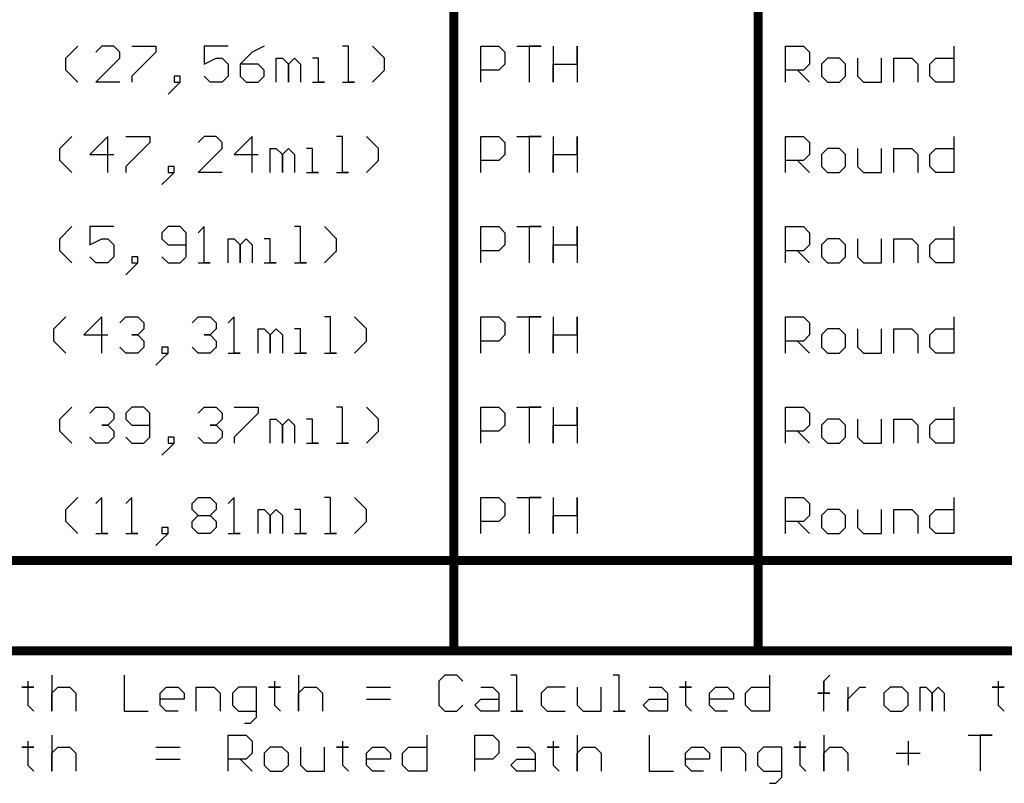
# Model space of a CAD drawing. Header units: millimetres. Extents: x 138 to 555, y 26 to 334.
# Tile 698 of 713: x 426 to 468, y 122 to 154. Entities that reach past the tile are written whole.
import ezdxf

# ---------------------------------------------------------------- set-up
doc = ezdxf.new("R2010")
doc.units = ezdxf.units.MM
doc.layers.add('DrillDrawing', color=1, linetype='Continuous')

msp = doc.modelspace()

# ---------------------------------------------------------------- linework, layer by layer
at = {"layer": 'DrillDrawing'}
for p, q in [((428.181, 152.622), (428.688, 153.13)), ((429.704, 153.13), (429.45, 152.876)), ((430.212, 153.13), (429.704, 153.13)), ((430.466, 152.876), (430.212, 153.13)), ((430.974, 153.13), (431.989, 153.13)), ((431.989, 153.13), (431.989, 152.876)), ((435.036, 153.13), (434.021, 153.13)), ((434.021, 153.13), (434.021, 152.368)), ((436.56, 153.13), (436.052, 152.876)), ((440.115, 153.13), (439.861, 153.13)), ((440.115, 151.607), (440.115, 153.13)), ((441.638, 152.622), (441.13, 153.13)), ((445.702, 151.607), (445.702, 153.13)), ((445.702, 153.13), (446.464, 153.13)), ((446.464, 153.13), (446.717, 152.876)), ((447.225, 153.13), (448.241, 153.13)), ((448.241, 153.13), (447.733, 153.13)), ((447.733, 153.13), (447.733, 151.607)), ((448.749, 153.13), (448.749, 151.607)), ((449.765, 152.368), (449.765, 153.13)), ((449.765, 153.13), (449.765, 151.607)), ((458.551, 151.607), (458.551, 153.13)), ((458.551, 153.13), (459.313, 153.13)), ((459.313, 153.13), (459.567, 152.876)), ((465.661, 153.13), (465.661, 151.607)), ((428.181, 152.114), (428.181, 152.622)), ((429.45, 151.607), (430.466, 152.622)), ((430.466, 152.622), (430.466, 152.876)), ((431.989, 152.876), (430.974, 151.86)), ((434.021, 152.368), (434.529, 152.622)), ((434.529, 152.622), (434.782, 152.622)), ((434.782, 152.622), (435.036, 152.368)), ((436.052, 152.876), (435.544, 152.368)), ((437.068, 151.607), (437.068, 152.622)), ((437.068, 152.622), (437.322, 152.622)), ((437.322, 152.622), (437.576, 152.368)), ((437.576, 152.368), (437.829, 152.622)), ((437.829, 152.622), (438.083, 152.368)), ((438.845, 152.622), (438.591, 152.622)), ((438.845, 151.607), (438.845, 152.622)), ((441.638, 152.114), (441.638, 152.622)), ((446.717, 152.876), (446.717, 152.368)), ((459.567, 152.876), (459.567, 152.368)), ((460.328, 152.622), (460.075, 152.368)), ((460.836, 152.622), (460.328, 152.622)), ((461.09, 152.368), (460.836, 152.622)), ((461.598, 152.622), (461.598, 151.86)), ((462.614, 151.607), (462.614, 152.622)), ((463.122, 151.607), (463.122, 152.622)), ((463.122, 152.622), (463.883, 152.622)), ((463.883, 152.622), (464.137, 152.368)), ((464.645, 152.368), (464.899, 152.622)), ((464.899, 152.622), (465.661, 152.622)), ((428.688, 151.607), (428.181, 152.114)), ((435.036, 152.368), (435.036, 151.86)), ((435.544, 152.368), (435.544, 151.86)), ((436.306, 152.368), (435.544, 152.368)), ((436.56, 152.114), (436.306, 152.368)), ((436.56, 151.86), (436.56, 152.114)), ((437.576, 152.368), (437.576, 151.607)), ((437.576, 151.607), (437.576, 152.368)), ((438.083, 152.368), (438.083, 151.607)), ((441.13, 151.607), (441.638, 152.114)), ((446.464, 152.114), (445.702, 152.114)), ((446.717, 152.368), (446.464, 152.114)), ((448.749, 151.607), (448.749, 152.368)), ((448.749, 152.368), (449.765, 152.368)), ((459.313, 152.114), (458.551, 152.114)), ((459.059, 152.114), (459.567, 151.607)), ((459.567, 152.368), (459.313, 152.114)), ((460.075, 152.368), (460.075, 151.86)), ((461.09, 151.86), (461.09, 152.368)), ((464.137, 152.368), (464.137, 151.607)), ((464.645, 151.86), (464.645, 152.368)), ((430.974, 151.86), (430.974, 151.607)), ((433.005, 151.86), (432.751, 151.86)), ((432.751, 151.86), (432.751, 151.607)), ((433.005, 151.607), (433.005, 151.86)), ((434.275, 151.607), (434.021, 151.86)), ((435.036, 151.86), (434.782, 151.607)), ((435.544, 151.86), (435.798, 151.607)), ((436.306, 151.607), (436.56, 151.86)), ((460.075, 151.86), (460.328, 151.607)), ((460.836, 151.607), (461.09, 151.86)), ((461.598, 151.86), (461.852, 151.607)), ((464.899, 151.607), (464.645, 151.86)), ((430.466, 151.607), (429.45, 151.607)), ((432.751, 151.353), (432.497, 151.099)), ((432.751, 151.353), (433.005, 151.607)), ((432.751, 151.607), (433.005, 151.607)), ((433.005, 151.607), (432.751, 151.353)), ((434.782, 151.607), (434.275, 151.607)), ((435.798, 151.607), (436.306, 151.607)), ((438.591, 151.607), (439.099, 151.607)), ((439.099, 151.607), (438.845, 151.607)), ((439.861, 151.607), (440.369, 151.607)), ((440.369, 151.607), (440.115, 151.607)), ((460.328, 151.607), (460.836, 151.607)), ((461.852, 151.607), (462.614, 151.607)), ((465.661, 151.607), (464.899, 151.607)), ((427.927, 148.812), (428.435, 149.32)), ((429.958, 149.32), (429.196, 148.558)), ((429.958, 147.797), (429.958, 149.32)), ((430.72, 149.32), (431.735, 149.32)), ((431.735, 149.32), (431.735, 149.066)), ((434.021, 149.32), (433.767, 149.066)), ((434.529, 149.32), (434.021, 149.32)), ((434.782, 149.066), (434.529, 149.32)), ((436.052, 149.32), (435.29, 148.558)), ((436.052, 147.797), (436.052, 149.32)), ((439.861, 149.32), (439.607, 149.32)), ((439.861, 147.797), (439.861, 149.32)), ((441.384, 148.812), (440.876, 149.32)), ((445.702, 147.797), (445.702, 149.32)), ((445.702, 149.32), (446.464, 149.32)), ((446.464, 149.32), (446.717, 149.066)), ((447.225, 149.32), (448.241, 149.32)), ((448.241, 149.32), (447.733, 149.32)), ((447.733, 149.32), (447.733, 147.797)), ((448.749, 149.32), (448.749, 147.797)), ((449.765, 148.558), (449.765, 149.32)), ((449.765, 149.32), (449.765, 147.797)), ((458.551, 147.797), (458.551, 149.32)), ((458.551, 149.32), (459.313, 149.32)), ((459.313, 149.32), (459.567, 149.066)), ((465.661, 149.32), (465.661, 147.797)), ((427.927, 148.304), (427.927, 148.812)), ((431.735, 149.066), (430.72, 148.05)), ((433.767, 147.797), (434.782, 148.812)), ((434.782, 148.812), (434.782, 149.066)), ((436.814, 147.797), (436.814, 148.812)), ((436.814, 148.812), (437.068, 148.812)), ((437.068, 148.812), (437.322, 148.558)), ((437.322, 148.558), (437.576, 148.812)), ((437.576, 148.812), (437.829, 148.558)), ((438.591, 148.812), (438.337, 148.812)), ((438.591, 147.797), (438.591, 148.812)), ((441.384, 148.304), (441.384, 148.812)), ((446.717, 149.066), (446.717, 148.558)), ((459.567, 149.066), (459.567, 148.558)), ((460.328, 148.812), (460.075, 148.558)), ((460.836, 148.812), (460.328, 148.812)), ((461.09, 148.558), (460.836, 148.812)), ((461.598, 148.812), (461.598, 148.05)), ((462.614, 147.797), (462.614, 148.812)), ((463.122, 147.797), (463.122, 148.812)), ((463.122, 148.812), (463.883, 148.812)), ((463.883, 148.812), (464.137, 148.558)), ((464.645, 148.558), (464.899, 148.812)), ((464.899, 148.812), (465.661, 148.812)), ((429.196, 148.558), (430.212, 148.558)), ((435.29, 148.558), (436.306, 148.558)), ((437.322, 148.558), (437.322, 147.797)), ((437.322, 147.797), (437.322, 148.558)), ((437.829, 148.558), (437.829, 147.797)), ((446.717, 148.558), (446.464, 148.304)), ((448.749, 147.797), (448.749, 148.558)), ((448.749, 148.558), (449.765, 148.558)), ((459.567, 148.558), (459.313, 148.304)), ((460.075, 148.558), (460.075, 148.05)), ((461.09, 148.05), (461.09, 148.558)), ((464.137, 148.558), (464.137, 147.797)), ((464.645, 148.05), (464.645, 148.558)), ((428.435, 147.797), (427.927, 148.304)), ((430.72, 148.05), (430.72, 147.797)), ((432.751, 148.05), (432.497, 148.05)), ((432.497, 148.05), (432.497, 147.797)), ((432.751, 147.797), (432.751, 148.05)), ((440.876, 147.797), (441.384, 148.304)), ((446.464, 148.304), (445.702, 148.304)), ((459.313, 148.304), (458.551, 148.304)), ((459.059, 148.304), (459.567, 147.797)), ((460.075, 148.05), (460.328, 147.797)), ((460.836, 147.797), (461.09, 148.05)), ((461.598, 148.05), (461.852, 147.797)), ((464.899, 147.797), (464.645, 148.05)), ((432.497, 147.543), (432.243, 147.289)), ((432.497, 147.543), (432.751, 147.797)), ((432.497, 147.797), (432.751, 147.797)), ((432.751, 147.797), (432.497, 147.543)), ((434.782, 147.797), (433.767, 147.797)), ((438.337, 147.797), (438.845, 147.797)), ((438.845, 147.797), (438.591, 147.797)), ((439.607, 147.797), (440.115, 147.797)), ((440.115, 147.797), (439.861, 147.797)), ((460.328, 147.797), (460.836, 147.797)), ((461.852, 147.797), (462.614, 147.797)), ((465.661, 147.797), (464.899, 147.797)), ((427.927, 145.002), (428.435, 145.51)), ((430.212, 145.51), (429.196, 145.51)), ((429.196, 145.51), (429.196, 144.748)), ((432.497, 145.51), (432.243, 145.256)), ((433.005, 145.51), (432.497, 145.51)), ((433.259, 145.256), (433.005, 145.51)), ((434.021, 145.51), (433.767, 145.256)), ((434.021, 143.987), (434.021, 145.51)), ((438.083, 145.51), (437.829, 145.51)), ((438.083, 143.987), (438.083, 145.51)), ((439.607, 145.002), (439.099, 145.51)), ((445.702, 143.987), (445.702, 145.51)), ((445.702, 145.51), (446.464, 145.51)), ((446.464, 145.51), (446.717, 145.256)), ((447.225, 145.51), (448.241, 145.51)), ((448.241, 145.51), (447.733, 145.51)), ((447.733, 145.51), (447.733, 143.987)), ((448.749, 145.51), (448.749, 143.987)), ((449.765, 144.748), (449.765, 145.51)), ((449.765, 145.51), (449.765, 143.987)), ((458.551, 143.987), (458.551, 145.51)), ((458.551, 145.51), (459.313, 145.51)), ((459.313, 145.51), (459.567, 145.256)), ((465.661, 145.51), (465.661, 143.987)), ((432.243, 145.256), (432.243, 145.002)), ((433.259, 144.24), (433.259, 145.256)), ((446.717, 145.256), (446.717, 144.748)), ((459.567, 145.256), (459.567, 144.748)), ((427.927, 144.494), (427.927, 145.002)), ((429.196, 144.748), (429.704, 145.002)), ((429.704, 145.002), (429.958, 145.002)), ((429.958, 145.002), (430.212, 144.748)), ((430.212, 144.748), (430.212, 144.24)), ((432.243, 145.002), (432.497, 144.748)), ((432.497, 144.748), (433.259, 144.748)), ((435.036, 143.987), (435.036, 145.002)), ((435.036, 145.002), (435.29, 145.002)), ((435.29, 145.002), (435.544, 144.748)), ((435.544, 144.748), (435.798, 145.002)), ((435.544, 144.748), (435.544, 143.987)), ((435.544, 143.987), (435.544, 144.748)), ((435.798, 145.002), (436.052, 144.748)), ((436.052, 144.748), (436.052, 143.987)), ((436.814, 145.002), (436.56, 145.002)), ((436.814, 143.987), (436.814, 145.002)), ((439.607, 144.494), (439.607, 145.002)), ((446.717, 144.748), (446.464, 144.494)), ((448.749, 143.987), (448.749, 144.748)), ((448.749, 144.748), (449.765, 144.748)), ((459.567, 144.748), (459.313, 144.494)), ((460.328, 145.002), (460.075, 144.748)), ((460.075, 144.748), (460.075, 144.24)), ((460.836, 145.002), (460.328, 145.002)), ((461.09, 144.748), (460.836, 145.002)), ((461.09, 144.24), (461.09, 144.748)), ((461.598, 145.002), (461.598, 144.24)), ((462.614, 143.987), (462.614, 145.002)), ((463.122, 143.987), (463.122, 145.002)), ((463.122, 145.002), (463.883, 145.002)), ((463.883, 145.002), (464.137, 144.748)), ((464.137, 144.748), (464.137, 143.987)), ((464.645, 144.748), (464.899, 145.002)), ((464.645, 144.24), (464.645, 144.748)), ((464.899, 145.002), (465.661, 145.002)), ((428.435, 143.987), (427.927, 144.494)), ((429.45, 143.987), (429.196, 144.24)), ((430.212, 144.24), (429.958, 143.987)), ((431.228, 144.24), (430.974, 144.24)), ((430.974, 144.24), (430.974, 143.987)), ((431.228, 143.987), (431.228, 144.24)), ((432.243, 144.24), (432.497, 143.987)), ((433.005, 143.987), (433.259, 144.24)), ((439.099, 143.987), (439.607, 144.494)), ((446.464, 144.494), (445.702, 144.494)), ((459.313, 144.494), (458.551, 144.494)), ((459.059, 144.494), (459.567, 143.987)), ((460.075, 144.24), (460.328, 143.987)), ((460.836, 143.987), (461.09, 144.24)), ((461.598, 144.24), (461.852, 143.987)), ((464.899, 143.987), (464.645, 144.24)), ((429.958, 143.987), (429.45, 143.987)), ((430.974, 143.733), (431.228, 143.987)), ((430.974, 143.987), (431.228, 143.987)), ((431.228, 143.987), (430.974, 143.733)), ((432.497, 143.987), (433.005, 143.987)), ((433.767, 143.987), (434.275, 143.987)), ((434.275, 143.987), (434.021, 143.987)), ((436.56, 143.987), (437.068, 143.987)), ((437.068, 143.987), (436.814, 143.987)), ((437.829, 143.987), (438.337, 143.987)), ((438.337, 143.987), (438.083, 143.987)), ((460.328, 143.987), (460.836, 143.987)), ((461.852, 143.987), (462.614, 143.987)), ((465.661, 143.987), (464.899, 143.987)), ((430.974, 143.733), (430.72, 143.479)), ((427.673, 141.192), (428.181, 141.7)), ((429.704, 141.7), (428.942, 140.938)), ((429.704, 140.177), (429.704, 141.7)), ((430.466, 141.446), (430.72, 141.7)), ((430.72, 141.7), (431.228, 141.7)), ((431.228, 141.7), (431.482, 141.446)), ((433.513, 141.446), (433.767, 141.7)), ((433.767, 141.7), (434.275, 141.7)), ((434.275, 141.7), (434.529, 141.446)), ((435.29, 141.7), (435.036, 141.446)), ((435.29, 140.177), (435.29, 141.7)), ((439.353, 141.7), (439.099, 141.7)), ((439.353, 140.177), (439.353, 141.7)), ((440.876, 141.192), (440.369, 141.7)), ((445.702, 140.177), (445.702, 141.7)), ((445.702, 141.7), (446.464, 141.7)), ((446.464, 141.7), (446.717, 141.446)), ((447.225, 141.7), (448.241, 141.7)), ((448.241, 141.7), (447.733, 141.7)), ((447.733, 141.7), (447.733, 140.177)), ((448.749, 141.7), (448.749, 140.177)), ((449.765, 140.938), (449.765, 141.7)), ((449.765, 141.7), (449.765, 140.177)), ((458.551, 140.177), (458.551, 141.7)), ((458.551, 141.7), (459.313, 141.7)), ((459.313, 141.7), (459.567, 141.446)), ((465.661, 141.7), (465.661, 140.177)), ((431.482, 141.446), (431.482, 141.192)), ((434.529, 141.446), (434.529, 141.192)), ((446.717, 141.446), (446.717, 140.938)), ((459.567, 141.446), (459.567, 140.938)), ((427.673, 140.684), (427.673, 141.192)), ((428.942, 140.938), (429.958, 140.938)), ((431.228, 140.938), (430.974, 140.938)), ((430.974, 140.938), (431.228, 140.938)), ((431.482, 141.192), (431.228, 140.938)), ((431.228, 140.938), (431.482, 140.684)), ((434.275, 140.938), (434.021, 140.938)), ((434.021, 140.938), (434.275, 140.938)), ((434.529, 141.192), (434.275, 140.938)), ((434.275, 140.938), (434.529, 140.684)), ((436.306, 140.177), (436.306, 141.192)), ((436.306, 141.192), (436.56, 141.192)), ((436.56, 141.192), (436.814, 140.938)), ((436.814, 140.938), (437.068, 141.192)), ((436.814, 140.938), (436.814, 140.177)), ((436.814, 140.177), (436.814, 140.938)), ((437.068, 141.192), (437.322, 140.938)), ((437.322, 140.938), (437.322, 140.177)), ((438.083, 141.192), (437.829, 141.192)), ((438.083, 140.177), (438.083, 141.192)), ((440.876, 140.684), (440.876, 141.192)), ((446.717, 140.938), (446.464, 140.684)), ((448.749, 140.177), (448.749, 140.938)), ((448.749, 140.938), (449.765, 140.938)), ((459.567, 140.938), (459.313, 140.684)), ((460.328, 141.192), (460.075, 140.938)), ((460.075, 140.938), (460.075, 140.43)), ((460.836, 141.192), (460.328, 141.192)), ((461.09, 140.938), (460.836, 141.192)), ((461.09, 140.43), (461.09, 140.938)), ((461.598, 141.192), (461.598, 140.43)), ((462.614, 140.177), (462.614, 141.192)), ((463.122, 140.177), (463.122, 141.192)), ((463.122, 141.192), (463.883, 141.192)), ((463.883, 141.192), (464.137, 140.938)), ((464.137, 140.938), (464.137, 140.177)), ((464.645, 140.938), (464.899, 141.192)), ((464.645, 140.43), (464.645, 140.938)), ((464.899, 141.192), (465.661, 141.192)), ((428.181, 140.177), (427.673, 140.684)), ((431.482, 140.684), (431.482, 140.43)), ((434.529, 140.684), (434.529, 140.43)), ((440.369, 140.177), (440.876, 140.684)), ((446.464, 140.684), (445.702, 140.684)), ((459.313, 140.684), (458.551, 140.684)), ((459.059, 140.684), (459.567, 140.177)), ((430.72, 140.177), (430.466, 140.43)), ((431.228, 140.177), (430.72, 140.177)), ((431.482, 140.43), (431.228, 140.177)), ((432.497, 140.43), (432.243, 140.43)), ((432.243, 140.43), (432.243, 140.177)), ((432.243, 139.923), (432.497, 140.177)), ((432.243, 140.177), (432.497, 140.177)), ((432.497, 140.177), (432.243, 139.923)), ((432.497, 140.177), (432.497, 140.43)), ((433.767, 140.177), (433.513, 140.43)), ((434.275, 140.177), (433.767, 140.177)), ((434.529, 140.43), (434.275, 140.177)), ((435.036, 140.177), (435.544, 140.177)), ((435.544, 140.177), (435.29, 140.177)), ((437.829, 140.177), (438.337, 140.177)), ((438.337, 140.177), (438.083, 140.177)), ((439.099, 140.177), (439.607, 140.177)), ((439.607, 140.177), (439.353, 140.177)), ((460.075, 140.43), (460.328, 140.177)), ((460.328, 140.177), (460.836, 140.177)), ((460.836, 140.177), (461.09, 140.43)), ((461.598, 140.43), (461.852, 140.177)), ((461.852, 140.177), (462.614, 140.177)), ((464.899, 140.177), (464.645, 140.43)), ((465.661, 140.177), (464.899, 140.177)), ((432.243, 139.923), (431.989, 139.669)), ((427.927, 137.382), (428.435, 137.89)), ((429.196, 137.636), (429.45, 137.89)), ((429.45, 137.89), (429.958, 137.89)), ((429.958, 137.89), (430.212, 137.636)), ((430.212, 137.636), (430.212, 137.382)), ((430.974, 137.89), (430.72, 137.636)), ((430.72, 137.636), (430.72, 137.382)), ((431.482, 137.89), (430.974, 137.89)), ((431.735, 137.636), (431.482, 137.89)), ((431.735, 136.62), (431.735, 137.636)), ((433.767, 137.636), (434.021, 137.89)), ((434.021, 137.89), (434.529, 137.89)), ((434.529, 137.89), (434.782, 137.636)), ((434.782, 137.636), (434.782, 137.382)), ((435.29, 137.89), (436.306, 137.89)), ((436.306, 137.636), (435.29, 136.62)), ((436.306, 137.89), (436.306, 137.636)), ((439.861, 137.89), (439.607, 137.89)), ((439.861, 136.367), (439.861, 137.89)), ((441.384, 137.382), (440.876, 137.89)), ((445.702, 136.367), (445.702, 137.89)), ((445.702, 137.89), (446.464, 137.89)), ((446.464, 137.89), (446.717, 137.636)), ((446.717, 137.636), (446.717, 137.128)), ((447.225, 137.89), (448.241, 137.89)), ((448.241, 137.89), (447.733, 137.89)), ((447.733, 137.89), (447.733, 136.367)), ((448.749, 137.89), (448.749, 136.367)), ((449.765, 137.128), (449.765, 137.89)), ((449.765, 137.89), (449.765, 136.367)), ((458.551, 136.367), (458.551, 137.89)), ((458.551, 137.89), (459.313, 137.89)), ((459.313, 137.89), (459.567, 137.636)), ((459.567, 137.636), (459.567, 137.128)), ((465.661, 137.89), (465.661, 136.367)), ((427.927, 136.874), (427.927, 137.382)), ((429.958, 137.128), (429.704, 137.128)), ((429.704, 137.128), (429.958, 137.128)), ((430.212, 137.382), (429.958, 137.128)), ((429.958, 137.128), (430.212, 136.874)), ((430.72, 137.382), (430.974, 137.128)), ((430.974, 137.128), (431.735, 137.128)), ((434.529, 137.128), (434.275, 137.128)), ((434.275, 137.128), (434.529, 137.128)), ((434.782, 137.382), (434.529, 137.128)), ((434.529, 137.128), (434.782, 136.874)), ((436.814, 136.367), (436.814, 137.382)), ((436.814, 137.382), (437.068, 137.382)), ((437.068, 137.382), (437.322, 137.128)), ((437.322, 137.128), (437.576, 137.382)), ((437.322, 137.128), (437.322, 136.367)), ((437.322, 136.367), (437.322, 137.128)), ((437.576, 137.382), (437.829, 137.128)), ((437.829, 137.128), (437.829, 136.367)), ((438.591, 137.382), (438.337, 137.382)), ((438.591, 136.367), (438.591, 137.382)), ((441.384, 136.874), (441.384, 137.382)), ((446.717, 137.128), (446.464, 136.874)), ((448.749, 136.367), (448.749, 137.128)), ((448.749, 137.128), (449.765, 137.128)), ((459.567, 137.128), (459.313, 136.874)), ((460.328, 137.382), (460.075, 137.128)), ((460.075, 137.128), (460.075, 136.62)), ((460.836, 137.382), (460.328, 137.382)), ((461.09, 137.128), (460.836, 137.382)), ((461.09, 136.62), (461.09, 137.128)), ((461.598, 137.382), (461.598, 136.62)), ((462.614, 136.367), (462.614, 137.382)), ((463.122, 136.367), (463.122, 137.382)), ((463.122, 137.382), (463.883, 137.382)), ((463.883, 137.382), (464.137, 137.128)), ((464.137, 137.128), (464.137, 136.367)), ((464.645, 137.128), (464.899, 137.382)), ((464.645, 136.62), (464.645, 137.128)), ((464.899, 137.382), (465.661, 137.382)), ((428.435, 136.367), (427.927, 136.874)), ((430.212, 136.874), (430.212, 136.62)), ((434.782, 136.874), (434.782, 136.62)), ((440.876, 136.367), (441.384, 136.874)), ((446.464, 136.874), (445.702, 136.874)), ((459.313, 136.874), (458.551, 136.874)), ((459.059, 136.874), (459.567, 136.367)), ((429.45, 136.367), (429.196, 136.62)), ((429.958, 136.367), (429.45, 136.367)), ((430.212, 136.62), (429.958, 136.367)), ((430.72, 136.62), (430.974, 136.367)), ((430.974, 136.367), (431.482, 136.367)), ((431.482, 136.367), (431.735, 136.62)), ((432.751, 136.62), (432.497, 136.62)), ((432.497, 136.62), (432.497, 136.367)), ((432.497, 136.113), (432.751, 136.367)), ((432.497, 136.367), (432.751, 136.367)), ((432.751, 136.367), (432.497, 136.113)), ((432.751, 136.367), (432.751, 136.62)), ((434.021, 136.367), (433.767, 136.62)), ((434.529, 136.367), (434.021, 136.367)), ((434.782, 136.62), (434.529, 136.367)), ((435.29, 136.62), (435.29, 136.367)), ((438.337, 136.367), (438.845, 136.367)), ((438.845, 136.367), (438.591, 136.367)), ((439.607, 136.367), (440.115, 136.367)), ((440.115, 136.367), (439.861, 136.367)), ((460.075, 136.62), (460.328, 136.367)), ((460.328, 136.367), (460.836, 136.367)), ((460.836, 136.367), (461.09, 136.62)), ((461.598, 136.62), (461.852, 136.367)), ((461.852, 136.367), (462.614, 136.367)), ((464.899, 136.367), (464.645, 136.62)), ((465.661, 136.367), (464.899, 136.367)), ((432.497, 136.113), (432.243, 135.859)), ((428.181, 133.572), (428.688, 134.08)), ((429.704, 134.08), (429.45, 133.826)), ((429.704, 132.557), (429.704, 134.08)), ((430.974, 134.08), (430.72, 133.826)), ((430.974, 132.557), (430.974, 134.08)), ((433.513, 133.826), (433.767, 134.08)), ((433.513, 133.572), (433.513, 133.826)), ((433.767, 134.08), (434.275, 134.08)), ((434.275, 134.08), (434.529, 133.826)), ((434.529, 133.826), (434.529, 133.572)), ((435.29, 134.08), (435.036, 133.826)), ((435.29, 132.557), (435.29, 134.08)), ((439.353, 134.08), (439.099, 134.08)), ((439.353, 132.557), (439.353, 134.08)), ((440.876, 133.572), (440.369, 134.08)), ((445.702, 132.557), (445.702, 134.08)), ((445.702, 134.08), (446.464, 134.08)), ((446.464, 134.08), (446.717, 133.826)), ((446.717, 133.826), (446.717, 133.318)), ((447.225, 134.08), (448.241, 134.08)), ((448.241, 134.08), (447.733, 134.08)), ((447.733, 134.08), (447.733, 132.557)), ((448.749, 134.08), (448.749, 132.557)), ((449.765, 133.318), (449.765, 134.08)), ((449.765, 134.08), (449.765, 132.557)), ((458.551, 132.557), (458.551, 134.08)), ((458.551, 134.08), (459.313, 134.08)), ((459.313, 134.08), (459.567, 133.826)), ((459.567, 133.826), (459.567, 133.318)), ((465.661, 134.08), (465.661, 132.557)), ((428.181, 133.064), (428.181, 133.572)), ((433.767, 133.318), (433.513, 133.572)), ((434.529, 133.572), (434.275, 133.318)), ((436.306, 132.557), (436.306, 133.572)), ((436.306, 133.572), (436.56, 133.572)), ((436.56, 133.572), (436.814, 133.318)), ((436.814, 133.318), (437.068, 133.572)), ((437.068, 133.572), (437.322, 133.318)), ((438.083, 133.572), (437.829, 133.572)), ((438.083, 132.557), (438.083, 133.572)), ((440.876, 133.064), (440.876, 133.572)), ((460.328, 133.572), (460.075, 133.318)), ((460.836, 133.572), (460.328, 133.572)), ((461.09, 133.318), (460.836, 133.572)), ((461.598, 133.572), (461.598, 132.81)), ((462.614, 132.557), (462.614, 133.572)), ((463.122, 132.557), (463.122, 133.572)), ((463.122, 133.572), (463.883, 133.572)), ((463.883, 133.572), (464.137, 133.318)), ((464.645, 133.318), (464.899, 133.572)), ((464.899, 133.572), (465.661, 133.572)), ((428.688, 132.557), (428.181, 133.064)), ((433.513, 133.064), (433.767, 133.318)), ((433.513, 132.81), (433.513, 133.064)), ((433.767, 133.318), (434.275, 133.318)), ((434.275, 133.318), (434.529, 133.064)), ((434.529, 133.064), (434.529, 132.81)), ((436.814, 133.318), (436.814, 132.557)), ((436.814, 132.557), (436.814, 133.318)), ((437.322, 133.318), (437.322, 132.557)), ((440.369, 132.557), (440.876, 133.064)), ((446.464, 133.064), (445.702, 133.064)), ((446.717, 133.318), (446.464, 133.064)), ((448.749, 132.557), (448.749, 133.318)), ((448.749, 133.318), (449.765, 133.318)), ((459.313, 133.064), (458.551, 133.064)), ((459.059, 133.064), (459.567, 132.557)), ((459.567, 133.318), (459.313, 133.064)), ((460.075, 133.318), (460.075, 132.81)), ((461.09, 132.81), (461.09, 133.318)), ((464.137, 133.318), (464.137, 132.557)), ((464.645, 132.81), (464.645, 133.318)), ((429.45, 132.557), (429.958, 132.557)), ((429.958, 132.557), (429.704, 132.557)), ((430.72, 132.557), (431.228, 132.557)), ((431.228, 132.557), (430.974, 132.557)), ((432.497, 132.81), (432.243, 132.81)), ((432.243, 132.81), (432.243, 132.557)), ((432.243, 132.303), (432.497, 132.557)), ((432.243, 132.557), (432.497, 132.557)), ((432.497, 132.557), (432.243, 132.303)), ((432.497, 132.557), (432.497, 132.81)), ((433.767, 132.557), (433.513, 132.81)), ((434.275, 132.557), (433.767, 132.557)), ((434.529, 132.81), (434.275, 132.557)), ((435.036, 132.557), (435.544, 132.557)), ((435.544, 132.557), (435.29, 132.557)), ((437.829, 132.557), (438.337, 132.557)), ((438.337, 132.557), (438.083, 132.557)), ((439.099, 132.557), (439.607, 132.557)), ((439.607, 132.557), (439.353, 132.557)), ((460.075, 132.81), (460.328, 132.557)), ((460.328, 132.557), (460.836, 132.557)), ((460.836, 132.557), (461.09, 132.81)), ((461.598, 132.81), (461.852, 132.557)), ((461.852, 132.557), (462.614, 132.557)), ((464.899, 132.557), (464.645, 132.81)), ((465.661, 132.557), (464.899, 132.557)), ((432.243, 132.303), (431.989, 132.049)), ((426.58, 126.334), (426.58, 126.08)), ((427.595, 126.588), (427.595, 125.064)), ((430.642, 126.588), (430.642, 125.064)), ((436.99, 126.334), (436.99, 126.08)), ((438.006, 126.588), (438.006, 125.064)), ((444.177, 126.588), (443.923, 126.334)), ((443.923, 126.334), (443.923, 125.318)), ((444.685, 126.588), (444.177, 126.588)), ((444.938, 126.334), (444.685, 126.588)), ((447.224, 126.588), (446.97, 126.588)), ((447.224, 125.064), (447.224, 126.588)), ((451.54, 126.588), (451.286, 126.588)), ((451.54, 125.064), (451.54, 126.588)), ((454.333, 126.334), (454.333, 126.08)), ((457.888, 126.588), (457.888, 125.064)), ((460.174, 126.334), (460.427, 126.588)), ((460.174, 125.064), (460.174, 126.334)), ((460.174, 126.334), (460.174, 125.826)), ((460.174, 125.826), (460.174, 126.334)), ((467.537, 126.334), (467.537, 126.08)), ((426.58, 126.08), (426.326, 126.08)), ((426.326, 126.08), (426.834, 126.08)), ((426.834, 126.08), (426.58, 126.08)), ((426.58, 126.08), (426.58, 125.318)), ((427.595, 125.826), (427.849, 126.08)), ((427.849, 126.08), (428.357, 126.08)), ((428.357, 126.08), (428.611, 125.826)), ((432.166, 125.826), (432.42, 126.08)), ((432.42, 126.08), (432.928, 126.08)), ((432.928, 126.08), (433.181, 125.826)), ((433.689, 125.064), (433.689, 126.08)), ((433.689, 126.08), (434.451, 126.08)), ((434.451, 126.08), (434.705, 125.826)), ((435.467, 126.08), (435.213, 125.826)), ((436.228, 126.08), (435.467, 126.08)), ((436.228, 124.81), (436.228, 126.08)), ((436.99, 126.08), (436.736, 126.08)), ((436.736, 126.08), (437.244, 126.08)), ((437.244, 126.08), (436.99, 126.08)), ((436.99, 126.08), (436.99, 125.318)), ((438.006, 125.826), (438.26, 126.08)), ((438.26, 126.08), (438.768, 126.08)), ((438.768, 126.08), (439.022, 125.826)), ((440.876, 126.08), (441.891, 126.08)), ((445.7, 126.08), (446.208, 126.08)), ((446.208, 126.08), (446.462, 125.826)), ((448.493, 126.08), (448.239, 125.826)), ((449.255, 126.08), (448.493, 126.08)), ((449.763, 126.08), (449.763, 125.318)), ((450.779, 125.064), (450.779, 126.08)), ((452.81, 126.08), (453.318, 126.08)), ((453.318, 126.08), (453.572, 125.826)), ((454.333, 126.08), (454.079, 126.08)), ((454.079, 126.08), (454.587, 126.08)), ((454.587, 126.08), (454.333, 126.08)), ((454.333, 126.08), (454.333, 125.318)), ((455.349, 125.826), (455.603, 126.08)), ((455.603, 126.08), (456.111, 126.08)), ((456.111, 126.08), (456.365, 125.826)), ((456.873, 125.826), (457.127, 126.08)), ((457.127, 126.08), (457.888, 126.08)), ((461.189, 126.08), (461.189, 125.064)), ((461.443, 125.826), (461.697, 126.08)), ((461.697, 126.08), (461.951, 126.08)), ((462.967, 126.08), (462.713, 125.826)), ((463.474, 126.08), (462.967, 126.08)), ((463.728, 125.826), (463.474, 126.08)), ((464.236, 125.064), (464.236, 126.08)), ((464.236, 126.08), (464.49, 126.08)), ((464.49, 126.08), (464.744, 125.826)), ((464.744, 125.826), (464.998, 126.08)), ((464.998, 126.08), (465.252, 125.826)), ((467.537, 126.08), (467.283, 126.08)), ((467.283, 126.08), (467.791, 126.08)), ((467.791, 126.08), (467.537, 126.08)), ((467.537, 126.08), (467.537, 125.318)), ((427.595, 125.064), (427.595, 125.826)), ((428.611, 125.826), (428.611, 125.064)), ((432.166, 125.318), (432.166, 125.826)), ((433.181, 125.572), (432.166, 125.572)), ((433.181, 125.826), (433.181, 125.572)), ((434.705, 125.826), (434.705, 125.064)), ((435.213, 125.826), (435.213, 125.318)), ((438.006, 125.064), (438.006, 125.826)), ((439.022, 125.826), (439.022, 125.064)), ((440.876, 125.572), (441.891, 125.572)), ((445.446, 125.318), (445.7, 125.572)), ((445.7, 125.572), (446.462, 125.572)), ((446.462, 125.826), (446.462, 125.064)), ((448.239, 125.826), (448.239, 125.318)), ((452.556, 125.318), (452.81, 125.572)), ((452.81, 125.572), (453.572, 125.572)), ((453.572, 125.826), (453.572, 125.064)), ((455.349, 125.318), (455.349, 125.826)), ((456.365, 125.572), (455.349, 125.572)), ((456.365, 125.826), (456.365, 125.572)), ((456.873, 125.318), (456.873, 125.826)), ((460.174, 125.826), (459.92, 125.826)), ((459.92, 125.826), (460.427, 125.826)), ((460.427, 125.826), (460.174, 125.826)), ((461.189, 125.572), (461.443, 125.826)), ((461.189, 125.064), (461.189, 125.572)), ((462.713, 125.826), (462.713, 125.318)), ((463.728, 125.318), (463.728, 125.826)), ((464.744, 125.826), (464.744, 125.064)), ((464.744, 125.064), (464.744, 125.826)), ((465.252, 125.826), (465.252, 125.064)), ((426.58, 125.318), (426.834, 125.064)), ((432.42, 125.064), (432.166, 125.318)), ((435.213, 125.318), (435.467, 125.064)), ((436.99, 125.318), (437.244, 125.064)), ((443.923, 125.318), (444.177, 125.064)), ((444.685, 125.064), (444.938, 125.318)), ((445.7, 125.064), (445.446, 125.318)), ((448.239, 125.318), (448.493, 125.064)), ((449.763, 125.318), (450.017, 125.064)), ((452.81, 125.064), (452.556, 125.318)), ((454.333, 125.318), (454.587, 125.064)), ((455.603, 125.064), (455.349, 125.318)), ((457.127, 125.064), (456.873, 125.318)), ((462.713, 125.318), (462.967, 125.064)), ((463.474, 125.064), (463.728, 125.318)), ((467.537, 125.318), (467.791, 125.064)), ((430.642, 125.064), (431.658, 125.064)), ((432.928, 125.064), (432.42, 125.064)), ((435.467, 125.064), (436.228, 125.064)), ((435.975, 124.556), (436.228, 124.81)), ((444.177, 125.064), (444.685, 125.064)), ((446.462, 125.064), (445.7, 125.064)), ((446.97, 125.064), (447.478, 125.064)), ((447.478, 125.064), (447.224, 125.064)), ((448.493, 125.064), (449.255, 125.064)), ((450.017, 125.064), (450.779, 125.064)), ((451.286, 125.064), (451.794, 125.064)), ((451.794, 125.064), (451.54, 125.064)), ((453.572, 125.064), (452.81, 125.064)), ((456.111, 125.064), (455.603, 125.064)), ((457.888, 125.064), (457.127, 125.064)), ((462.967, 125.064), (463.474, 125.064)), ((435.721, 124.556), (435.975, 124.556)), ((427.595, 124.048), (427.595, 122.525)), ((435.036, 122.525), (435.036, 124.048)), ((435.036, 124.048), (435.797, 124.048)), ((435.797, 124.048), (436.051, 123.794)), ((443.415, 124.048), (443.415, 122.525)), ((445.446, 122.525), (445.446, 124.048)), ((445.446, 124.048), (446.208, 124.048)), ((446.208, 124.048), (446.462, 123.794)), ((449.763, 124.048), (449.763, 122.525)), ((452.81, 124.048), (452.81, 122.525)), ((460.174, 124.048), (460.174, 122.525)), ((466.268, 124.048), (467.283, 124.048)), ((467.283, 124.048), (466.775, 124.048)), ((466.775, 124.048), (466.775, 122.525)), ((426.58, 123.541), (426.326, 123.541)), ((426.326, 123.541), (426.834, 123.541)), ((426.58, 123.794), (426.58, 123.541)), ((426.834, 123.541), (426.58, 123.541)), ((426.58, 123.541), (426.58, 122.779)), ((427.595, 123.287), (427.849, 123.541)), ((427.849, 123.541), (428.357, 123.541)), ((428.357, 123.541), (428.611, 123.287)), ((431.989, 123.541), (433.004, 123.541)), ((436.051, 123.794), (436.051, 123.287)), ((436.813, 123.541), (436.559, 123.287)), ((437.321, 123.541), (436.813, 123.541)), ((437.575, 123.287), (437.321, 123.541)), ((438.083, 123.541), (438.083, 122.779)), ((439.098, 122.525), (439.098, 123.541)), ((439.86, 123.541), (439.606, 123.541)), ((439.606, 123.541), (440.114, 123.541)), ((439.86, 123.794), (439.86, 123.541)), ((440.114, 123.541), (439.86, 123.541)), ((439.86, 123.541), (439.86, 122.779)), ((440.876, 123.287), (441.13, 123.541)), ((441.13, 123.541), (441.638, 123.541)), ((441.638, 123.541), (441.891, 123.287)), ((442.399, 123.287), (442.653, 123.541)), ((442.653, 123.541), (443.415, 123.541)), ((446.462, 123.794), (446.462, 123.287)), ((447.224, 123.541), (447.732, 123.541)), ((447.732, 123.541), (447.985, 123.287)), ((448.747, 123.541), (448.493, 123.541)), ((448.493, 123.541), (449.001, 123.541)), ((448.747, 123.794), (448.747, 123.541)), ((449.001, 123.541), (448.747, 123.541)), ((448.747, 123.541), (448.747, 122.779)), ((449.763, 123.287), (450.017, 123.541)), ((450.017, 123.541), (450.525, 123.541)), ((450.525, 123.541), (450.779, 123.287)), ((454.333, 123.287), (454.587, 123.541)), ((454.587, 123.541), (455.095, 123.541)), ((455.095, 123.541), (455.349, 123.287)), ((455.857, 122.525), (455.857, 123.541)), ((455.857, 123.541), (456.619, 123.541)), ((456.619, 123.541), (456.873, 123.287)), ((457.634, 123.541), (457.38, 123.287)), ((458.396, 123.541), (457.634, 123.541)), ((458.396, 122.271), (458.396, 123.541)), ((459.158, 123.541), (458.904, 123.541)), ((458.904, 123.541), (459.412, 123.541)), ((459.158, 123.794), (459.158, 123.541)), ((459.412, 123.541), (459.158, 123.541)), ((459.158, 123.541), (459.158, 122.779)), ((460.174, 123.287), (460.427, 123.541)), ((460.427, 123.541), (460.935, 123.541)), ((460.935, 123.541), (461.189, 123.287)), ((463.728, 123.794), (463.728, 122.779)), ((427.595, 122.525), (427.595, 123.287)), ((428.611, 123.287), (428.611, 122.525)), ((431.989, 123.033), (433.004, 123.033)), ((435.797, 123.033), (435.036, 123.033)), ((435.543, 123.033), (436.051, 122.525)), ((436.051, 123.287), (435.797, 123.033)), ((436.559, 123.287), (436.559, 122.779)), ((437.575, 122.779), (437.575, 123.287)), ((440.876, 122.779), (440.876, 123.287)), ((441.891, 123.033), (440.876, 123.033)), ((441.891, 123.287), (441.891, 123.033)), ((442.399, 122.779), (442.399, 123.287)), ((446.208, 123.033), (445.446, 123.033)), ((446.462, 123.287), (446.208, 123.033)), ((446.97, 122.779), (447.224, 123.033)), ((447.224, 123.033), (447.985, 123.033)), ((447.985, 123.287), (447.985, 122.525)), ((449.763, 122.525), (449.763, 123.287)), ((450.779, 123.287), (450.779, 122.525)), ((454.333, 122.779), (454.333, 123.287)), ((455.349, 123.033), (454.333, 123.033)), ((455.349, 123.287), (455.349, 123.033)), ((456.873, 123.287), (456.873, 122.525)), ((457.38, 123.287), (457.38, 122.779)), ((460.174, 122.525), (460.174, 123.287)), ((461.189, 123.287), (461.189, 122.525)), ((463.221, 123.287), (464.236, 123.287)), ((426.58, 122.779), (426.834, 122.525)), ((436.559, 122.779), (436.813, 122.525)), ((437.321, 122.525), (437.575, 122.779)), ((438.083, 122.779), (438.337, 122.525)), ((439.86, 122.779), (440.114, 122.525)), ((441.13, 122.525), (440.876, 122.779)), ((442.653, 122.525), (442.399, 122.779)), ((447.224, 122.525), (446.97, 122.779)), ((448.747, 122.779), (449.001, 122.525)), ((454.587, 122.525), (454.333, 122.779)), ((457.38, 122.779), (457.634, 122.525)), ((459.158, 122.779), (459.412, 122.525)), ((436.813, 122.525), (437.321, 122.525)), ((438.337, 122.525), (439.098, 122.525)), ((441.638, 122.525), (441.13, 122.525)), ((443.415, 122.525), (442.653, 122.525)), ((447.985, 122.525), (447.224, 122.525)), ((452.81, 122.525), (453.826, 122.525)), ((455.095, 122.525), (454.587, 122.525)), ((457.634, 122.525), (458.396, 122.525)), ((458.142, 122.017), (458.396, 122.271)), ((457.888, 122.017), (458.142, 122.017))]:
    msp.add_line(p, q, dxfattribs=at)
at = {"layer": 'DrillDrawing', "const_width": 0.381}
for points in [[(444.559, 127.604), (444.559, 238.094)], [(457.408, 127.604), (457.408, 238.094)], [(384.352, 131.414), (555.095, 131.414)], [(384.352, 127.604), (555.095, 127.604)]]:
    msp.add_lwpolyline(points, dxfattribs=at)
at = {"layer": 'DrillDrawing', "const_width": 0.191}
for points in [[(444.464, 127.604, 1), (444.654, 127.604, 1)], [(457.313, 127.604, 1), (457.503, 127.604, 1)]]:
    msp.add_lwpolyline(points, format="xyb", close=True, dxfattribs=at)

doc.saveas('drawing.dxf')
